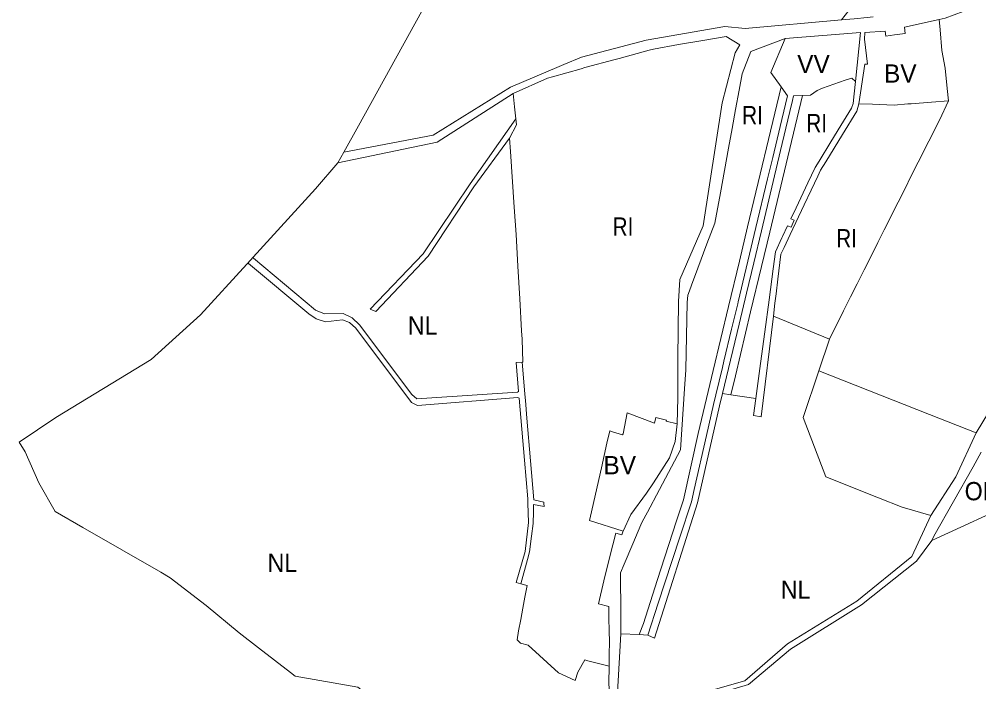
# Model space of a CAD drawing. Extents: x -650451 to -642268, y -1075216 to -1066610.
# Drawn here: x -649080 to -648449, y -1074089 to -1073654 of the extents above; entities that cross this region are included whole.
import ezdxf

# ---------------------------------------------------------------- set-up
doc = ezdxf.new("R2010")
doc.units = 0
doc.header["$LTSCALE"] = 4.8
for name, color, linetype, lineweight in [('12', 7, 'Continuous', 13), ('15', 7, 'Continuous', 13), ('3', 7, 'Continuous', 13), ('45', 7, 'Continuous', 13), ('46', 7, 'Continuous', 13), ('47', 7, 'Continuous', 13), ('5', 7, 'Continuous', 13)]:
    doc.layers.add(name, color=color, linetype=linetype, lineweight=lineweight)
doc.layers.add('62', color=7, linetype='Continuous')

msp = doc.modelspace()

# ---------------------------------------------------------------- linework, layer by layer
at = {"layer": '12'}
for points in [[(-648480.31, -1073996.63), (-648478.94, -1073993.79), (-648453.11, -1073948.16), (-648447.77, -1073938.64)], [(-648416.09, -1073967.48), (-648425.92, -1073971.61), (-648477.31, -1073995.35), (-648480.31, -1073996.63)]]:
    msp.add_lwpolyline(points, dxfattribs=at)
at = {"layer": '15'}
msp.add_line((-648929.63, -1073814.73), (-648925.79, -1073810.52), dxfattribs=at)
for points in [[(-648451.05, -1073925.87), (-648431.83, -1073894.14), (-648420.84, -1073878.8), (-648365.76, -1073809.23), (-648357.64, -1073795.36), (-648347.94, -1073770.87), (-648313.62, -1073696.79), (-648280.37, -1073624.46), (-648288.67, -1073621.32), (-648351.02, -1073597.76), (-648430.17, -1073638.14), (-648471.47, -1073653.64), (-648475.51, -1073654.52)], [(-648866.38, -1073741.66), (-648807.74, -1073730.53), (-648756.81, -1073699.03), (-648725.01, -1073685.42), (-648721.94, -1073684.11), (-648710.31, -1073679.13), (-648667.8, -1073668), (-648616.19, -1073659.15), (-648602.91, -1073660.32), (-648539.599, -1073654.802), (-648531.31, -1073654.08), (-648522.79, -1073653.23), (-648518.867, -1073652.836)], [(-648475.51, -1073654.52), (-648498.28, -1073659.51), (-648497.81, -1073663.79), (-648504.79, -1073664.56), (-648510.36, -1073665.55), (-648510.89, -1073662.14), (-648524.35, -1073663.01), (-648524.39, -1073667.36), (-648522.58, -1073683.79), (-648524.28, -1073683.81), (-648528.25, -1073709.77)], [(-648647.51, -1073920.03), (-648647, -1073902.95), (-648647.12, -1073876.95), (-648646.65, -1073839.57), (-648645.75, -1073825.15), (-648630.49, -1073790.01), (-648617.92, -1073709.22), (-648609.29, -1073676.43), (-648606.25, -1073671.21), (-648615.27, -1073665.71), (-648632.02, -1073668.57), (-648646.67, -1073670.98), (-648662.97, -1073673.94), (-648665.79, -1073674.74), (-648685.54, -1073680.08), (-648688.25, -1073680.78), (-648708.01, -1073686.07), (-648710.57, -1073686.87), (-648729.32, -1073692.19), (-648732.59, -1073692.97), (-648755.2, -1073703.08)], [(-648576.53, -1073667.04), (-648599.18, -1073675.54), (-648604.83, -1073690.12), (-648606.81, -1073700.98), (-648609.1, -1073713.49), (-648611.39, -1073726.03), (-648613.75, -1073738.92), (-648619.12, -1073768.29), (-648622.75, -1073788.17), (-648627.89, -1073801.82), (-648633.93, -1073817.85), (-648638.13, -1073829.03), (-648639.47, -1073832.58), (-648640.57, -1073835.5), (-648640.88, -1073840.35), (-648641.73, -1073884.56), (-648642.56, -1073896.9), (-648645.26, -1073937.15), (-648660.99, -1073966.72), (-648665.26, -1073974.76), (-648667.03, -1073978.07), (-648670.38, -1073984.38), (-648671.39, -1073986.27), (-648676.63, -1073998.7), (-648682.3, -1074012.13), (-648684.73, -1074017.9), (-648684.54, -1074045.27), (-648684.45, -1074057.86)], [(-648530.35, -1073695.22), (-648527, -1073663.06), (-648576.53, -1073667.04)], [(-648595.78, -1073903.41), (-648592.72, -1073880.34), (-648589.95, -1073859.49), (-648587.17, -1073838.52), (-648584.46, -1073818.12), (-648582.98, -1073806.96), (-648578.71, -1073797.92), (-648578.22, -1073796.89), (-648574.96, -1073789.98), (-648572.59, -1073790.95), (-648570.56, -1073786.33), (-648572.8, -1073785.4), (-648569.35, -1073778.1), (-648561.63, -1073761.75), (-648556.87, -1073751.68), (-648554.26, -1073747.43), (-648546.5, -1073734.76), (-648539.92, -1073724.04), (-648532.96, -1073712.69), (-648531.85, -1073709.63), (-648531.2, -1073703.4), (-648530.35, -1073695.22)], [(-648755.2, -1073703.08), (-648805.08, -1073734.98), (-648870.25, -1073748.67), (-648866.38, -1073741.66)], [(-648528.25, -1073709.77), (-648529.55, -1073714.78), (-648538.89, -1073729.99), (-648549.87, -1073747.88), (-648553.25, -1073753.38), (-648555.09, -1073757.27), (-648559.48, -1073766.56), (-648563.99, -1073776.12), (-648573.26, -1073795.74), (-648577.28, -1073804.24), (-648579.37, -1073808.67), (-648581.35, -1073824.95), (-648582.51, -1073834.53), (-648583.27, -1073840.83), (-648584.31, -1073849.37)], [(-648757.6, -1073732.5), (-648780.94, -1073764.27), (-648811.07, -1073809.84), (-648845.26, -1073846.18), (-648849.03, -1073844.76), (-648814.24, -1073808.28), (-648783.45, -1073762.42), (-648753.44, -1073719.78)], [(-648753.44, -1073719.78), (-648753.02, -1073723.7), (-648757.6, -1073732.5)], [(-648925.79, -1073810.52), (-648925.7, -1073811.25), (-648884.94, -1073845.41), (-648879.07, -1073847.84), (-648866.7, -1073847.53), (-648860.86, -1073850.34), (-648855.98, -1073855.05), (-648821.69, -1073900.68), (-648818.3, -1073903.58), (-648811.9, -1073903.16), (-648752.29, -1073899.23), (-648751.62, -1073898.7), (-648753.25, -1073879.63), (-648749.26, -1073879.41)], [(-648750.04, -1074025), (-648753.25, -1074024.17), (-648747.25, -1074003.7), (-648745.15, -1073984.75), (-648745.49, -1073972.04), (-648745.56, -1073969.15), (-648747.74, -1073943.79), (-648751.23, -1073903.16), (-648751.99, -1073902.72), (-648818.02, -1073907.85), (-648821.85, -1073905.87), (-648858.52, -1073857.16), (-648862.67, -1073853.45), (-648867.32, -1073851.76), (-648878.37, -1073852.91), (-648884.44, -1073851.12), (-648889.36, -1073847.76), (-648928.87, -1073814.72), (-648929.63, -1073814.73)], [(-648584.31, -1073849.37), (-648592.33, -1073915.34), (-648597.26, -1073914.57), (-648595.78, -1073903.41)], [(-648749.26, -1073879.41), (-648748.15, -1073892.33), (-648747.45, -1073900.56), (-648747.09, -1073904.68), (-648746.08, -1073916.36), (-648743.69, -1073944.2), (-648741.63, -1073969.96), (-648734.96, -1073971.34), (-648734.93, -1073972.34), (-648734.86, -1073974.34), (-648741.7, -1073972.86), (-648741.82, -1073977.79), (-648742, -1073985.49), (-648743.07, -1073993.69), (-648744.41, -1074004), (-648745.79, -1074009.12), (-648750.04, -1074025)], [(-648682.89, -1073990.36), (-648677.95, -1073979.44), (-648667.69, -1073965.44), (-648663, -1073958.65), (-648652.61, -1073942.22), (-648648.72, -1073931.63), (-648647.51, -1073920.03)], [(-648480.86, -1073980.25), (-648464.44, -1073954.69), (-648451.05, -1073925.87)], [(-648447.77, -1073938.64), (-648453.11, -1073948.16), (-648478.94, -1073993.79), (-648480.31, -1073996.63)], [(-648684.45, -1074057.86), (-648687.94, -1074119.5), (-648704.55, -1074173.23), (-648672.26, -1074164.18), (-648662.86, -1074153.36), (-648647.42, -1074110.4), (-648626.96, -1074095.47), (-648603.03, -1074088.66), (-648575.11, -1074064.49), (-648529.55, -1074036.36), (-648493.48, -1074007.05), (-648480.86, -1073980.25)], [(-648692.12, -1074079.16), (-648692.04, -1074071.48), (-648692.03, -1074070.97), (-648691.95, -1074063.59), (-648691.95, -1074063.2), (-648691.93, -1074061.16), (-648692.17, -1074057.75), (-648692.18, -1074055.75), (-648692.23, -1074047.88), (-648692.27, -1074039.98), (-648699.17, -1074038.2), (-648695.72, -1074023.13), (-648691.78, -1074007.15), (-648687.67, -1073991.84), (-648683.78, -1073992.85), (-648683.06, -1073990.83), (-648682.89, -1073990.36)], [(-648480.31, -1073996.63), (-648490.29, -1074010.13), (-648526.42, -1074038.86), (-648573, -1074067.89), (-648600.57, -1074091.13), (-648624.97, -1074098.4), (-648646.42, -1074113.19)], [(-648898.66, -1074332.22), (-648853.15, -1074289.37), (-648848.34, -1074286.15), (-648829.66, -1074270.99), (-648778.97, -1074232.99), (-648748.74, -1074206.61), (-648730.34, -1074189.22), (-648712.77, -1074170.51), (-648693.71, -1074119.17), (-648690.92, -1074111.64), (-648692.23, -1074090.17), (-648692.12, -1074079.16)]]:
    msp.add_lwpolyline(points, dxfattribs=at)
at = {"layer": '3'}
for points in [[(-648528.25, -1073709.77), (-648524.28, -1073683.81), (-648522.58, -1073683.79), (-648524.39, -1073667.36), (-648524.35, -1073663.01), (-648510.89, -1073662.14), (-648510.36, -1073665.55), (-648504.79, -1073664.56), (-648497.81, -1073663.79), (-648498.28, -1073659.51), (-648475.51, -1073654.52)], [(-648475.51, -1073654.52), (-648474.88, -1073661.27), (-648473.61, -1073674.84), (-648471.6, -1073686.38), (-648470.23, -1073699.85), (-648469.41, -1073707.95)], [(-648469.41, -1073707.95), (-648480.48, -1073708.79), (-648493.74, -1073709.81), (-648496.04, -1073709.98), (-648504.96, -1073710.66), (-648519.16, -1073710.12), (-648528.25, -1073709.77)], [(-648682.89, -1073990.36), (-648705.04, -1073983.53), (-648704.39, -1073980.66), (-648697.22, -1073948.87), (-648695.41, -1073940.87), (-648693.55, -1073932.59), (-648691.73, -1073924.54), (-648689.85, -1073925.22), (-648683.44, -1073927.2), (-648682.93, -1073926.51), (-648680.4, -1073912.86), (-648662.31, -1073919.6), (-648661.41, -1073915.75), (-648654.46, -1073917.64), (-648654.59, -1073918.14), (-648647.51, -1073920.03)], [(-648647.51, -1073920.03), (-648648.72, -1073931.63), (-648652.61, -1073942.22), (-648663, -1073958.65), (-648667.69, -1073965.44), (-648677.95, -1073979.44), (-648682.89, -1073990.36)]]:
    msp.add_lwpolyline(points, dxfattribs=at)
at = {"layer": '45'}
for points in [[(-648579.272, -1073698.648), (-648585.92, -1073689.3), (-648576.53, -1073667.04)], [(-648576.53, -1073667.04), (-648527, -1073663.06), (-648530.35, -1073695.22)], [(-648530.35, -1073695.22), (-648532.79, -1073693.1), (-648537.26, -1073694.43), (-648544.6, -1073696.88), (-648552.06, -1073699.58), (-648555.55, -1073701.12), (-648559.97, -1073704.24), (-648565.224, -1073704.393)], [(-648666.67, -1074058.64), (-648659.85, -1074037.72), (-648655.5, -1074024.36), (-648645.7, -1073994.3), (-648638.15, -1073971.13), (-648636.34, -1073963.19), (-648628.21, -1073927.61), (-648623.58, -1073907.34), (-648622.06, -1073901.02), (-648617.77, -1073883.09), (-648616.76, -1073878.91), (-648611.69, -1073857.74), (-648607.72, -1073841.19), (-648607.4, -1073839.84), (-648595.71, -1073791.1), (-648588.06, -1073759.19), (-648584.69, -1073745.15), (-648581.82, -1073733.14), (-648578.69, -1073720.11), (-648574.99, -1073704.67), (-648579.272, -1073698.648)], [(-648565.224, -1073704.393), (-648570.99, -1073704.56), (-648571.72, -1073707.63), (-648573.46, -1073714.88), (-648576.05, -1073725.82), (-648579.57, -1073740.47), (-648592.17, -1073793.18), (-648597.23, -1073814.32), (-648601.98, -1073834.2), (-648606.83, -1073854.48), (-648613.78, -1073883.59), (-648617.72, -1073900.06)], [(-648617.72, -1073900.06), (-648619.68, -1073908.23), (-648634.22, -1073971.89), (-648662.25, -1074060.63), (-648666.67, -1074058.64)]]:
    msp.add_lwpolyline(points, dxfattribs=at)
at = {"layer": '46'}
msp.add_line((-648554.42, -1073885.092), (-648547.45, -1073864.3), dxfattribs=at)
for points in [[(-648866.38, -1073741.66), (-648856.8, -1073724.29), (-648756.32, -1073542.14), (-648749.44, -1073524.51), (-648744.48, -1073511.35), (-648741.63, -1073503.8), (-648741.07, -1073493.47), (-648736.96, -1073416.91), (-648734.9, -1073378.47), (-648730.82, -1073350.09), (-648723.75, -1073300.85), (-648722.62, -1073292.94), (-648720.77, -1073282.24), (-648710.96, -1073222.92), (-648704.4, -1073203.19), (-648699.77, -1073189.28), (-648678.67, -1073138.16), (-648677.63, -1073135.65), (-648646.28, -1073059.73), (-648626.69, -1073012.3), (-648612.5, -1072978.53), (-648606.88, -1072964.78), (-648603.22, -1072953.65)], [(-648426.547, -1072954.108), (-648432.527, -1072969.463), (-648443.591, -1072965.983), (-648451.657, -1072977.25), (-648456.2, -1072989.149), (-648457.123, -1072993.118), (-648461.979, -1073045.585), (-648460.355, -1073048.753), (-648461.973, -1073052.688), (-648463.036, -1073057.011), (-648465.708, -1073085.876), (-648484.661, -1073162.812), (-648490.539, -1073212.35), (-648481.853, -1073287.675), (-648489.355, -1073326.567), (-648492.485, -1073357.358), (-648491.34, -1073364.805), (-648477.028, -1073398.055), (-648464.929, -1073407.031), (-648453.228, -1073408.349), (-648463.838, -1073440.559), (-648513.627, -1073589.927), (-648532.252, -1073645.567), (-648539.599, -1073654.802)], [(-648475.51, -1073654.52), (-648471.47, -1073653.64), (-648430.17, -1073638.14), (-648351.02, -1073597.76), (-648288.67, -1073621.32), (-648280.37, -1073624.46), (-648313.62, -1073696.79), (-648347.94, -1073770.87), (-648357.64, -1073795.36), (-648365.76, -1073809.23), (-648420.84, -1073878.8), (-648431.83, -1073894.14), (-648451.05, -1073925.87), (-648481.749, -1073913.76), (-648554.42, -1073885.092)], [(-648539.599, -1073654.802), (-648602.91, -1073660.32), (-648616.19, -1073659.15), (-648667.8, -1073668), (-648710.31, -1073679.13), (-648721.94, -1073684.11), (-648725.01, -1073685.42), (-648756.81, -1073699.03), (-648807.74, -1073730.53), (-648866.38, -1073741.66)], [(-648469.41, -1073707.95), (-648470.23, -1073699.85), (-648471.6, -1073686.38), (-648473.61, -1073674.84), (-648474.88, -1073661.27), (-648475.51, -1073654.52)], [(-648547.45, -1073864.3), (-648538.19, -1073845.84), (-648533.57, -1073836.64), (-648529.29, -1073828.1), (-648524.62, -1073818.8), (-648520.19, -1073809.96), (-648515.65, -1073800.92), (-648511.53, -1073792.7), (-648502.33, -1073774.36), (-648498.26, -1073766.24), (-648493.51, -1073756.79), (-648489.2, -1073748.19), (-648475.3, -1073720.49), (-648469.41, -1073707.95)]]:
    msp.add_lwpolyline(points, dxfattribs=at)
at = {"layer": '47'}
for points in [[(-648870.25, -1073748.67), (-648805.08, -1073734.98), (-648755.2, -1073703.08)], [(-648755.2, -1073703.08), (-648754.27, -1073711.87), (-648753.44, -1073719.78)], [(-648753.44, -1073719.78), (-648783.45, -1073762.42), (-648814.24, -1073808.28), (-648849.03, -1073844.76), (-648845.26, -1073846.18), (-648811.07, -1073809.84), (-648780.94, -1073764.27), (-648757.6, -1073732.5)], [(-648757.6, -1073732.5), (-648757, -1073741.26), (-648754.49, -1073777.63), (-648753.25, -1073795.67), (-648752.06, -1073816.42), (-648750.84, -1073837.88), (-648749.63, -1073859.01), (-648749.32, -1073864.48), (-648748.83, -1073879.38), (-648749.26, -1073879.41)], [(-648925.79, -1073810.52), (-648884.88, -1073765.58), (-648870.25, -1073748.67)], [(-648749.26, -1073879.41), (-648753.25, -1073879.63), (-648751.62, -1073898.7), (-648752.29, -1073899.23), (-648811.9, -1073903.16), (-648818.3, -1073903.58), (-648821.69, -1073900.68), (-648855.98, -1073855.05), (-648860.86, -1073850.34), (-648866.7, -1073847.53), (-648879.07, -1073847.84), (-648884.94, -1073845.41), (-648925.7, -1073811.25), (-648925.79, -1073810.52)], [(-648775.93, -1074183.91), (-648790.86, -1074151.18), (-648795.07, -1074135.39), (-648810.15, -1074123.44), (-648813.45, -1074120.68), (-648839.7, -1074106.68), (-648857.12, -1074092.9), (-648898.23, -1074085.75), (-648901.36, -1074083.32), (-648922.26, -1074067.06), (-648935, -1074057.16), (-648956.81, -1074039.24), (-648980.26, -1074020.98), (-648986.44, -1074017.43), (-649037.74, -1073987.98), (-649055.82, -1073977.54), (-649066.5, -1073958.76), (-649075.48, -1073938.46), (-649079.5, -1073932.07), (-649055.44, -1073915.89), (-648992.83, -1073877.83), (-648960.55, -1073848.32), (-648930.07, -1073815.22), (-648929.63, -1073814.73)], [(-648929.63, -1073814.73), (-648928.87, -1073814.72), (-648889.36, -1073847.76), (-648884.44, -1073851.12), (-648878.37, -1073852.91), (-648867.32, -1073851.76), (-648862.67, -1073853.45), (-648858.52, -1073857.16), (-648821.85, -1073905.87), (-648818.02, -1073907.85), (-648751.99, -1073902.72), (-648751.23, -1073903.16), (-648747.74, -1073943.79), (-648745.56, -1073969.15), (-648745.49, -1073972.04), (-648745.15, -1073984.75), (-648747.25, -1074003.7), (-648753.25, -1074024.17), (-648750.04, -1074025)], [(-648595.78, -1073903.41), (-648597.26, -1073914.57), (-648592.33, -1073915.34), (-648584.31, -1073849.37), (-648547.45, -1073864.3), (-648554.42, -1073885.092)], [(-648554.42, -1073885.092), (-648564.75, -1073915.91), (-648549.76, -1073954.86), (-648515.333, -1073968.584)], [(-648666.67, -1074058.64), (-648662.25, -1074060.63), (-648634.22, -1073971.89), (-648619.68, -1073908.23), (-648617.72, -1073900.06), (-648612.186, -1073900.905), (-648595.78, -1073903.41)], [(-648515.333, -1073968.584), (-648499.84, -1073974.76), (-648480.86, -1073980.25)], [(-648480.31, -1073996.63), (-648477.31, -1073995.35), (-648425.92, -1073971.61), (-648416.09, -1073967.48)], [(-648480.86, -1073980.25), (-648493.48, -1074007.05), (-648529.55, -1074036.36), (-648575.11, -1074064.49), (-648603.03, -1074088.66), (-648626.96, -1074095.47), (-648647.42, -1074110.4), (-648662.86, -1074153.36), (-648672.26, -1074164.18), (-648704.55, -1074173.23), (-648687.94, -1074119.5), (-648684.45, -1074057.86)], [(-648646.42, -1074113.19), (-648624.97, -1074098.4), (-648600.57, -1074091.13), (-648573, -1074067.89), (-648526.42, -1074038.86), (-648490.29, -1074010.13), (-648480.31, -1073996.63)], [(-648750.04, -1074025), (-648746.05, -1074026.17), (-648747.5, -1074033.74), (-648748.85, -1074041.09), (-648750.22, -1074048.45), (-648751.57, -1074055.82), (-648752.57, -1074061.85), (-648750.31, -1074064.07), (-648745.35, -1074065.36), (-648725.36, -1074083.48), (-648714.48, -1074088.54), (-648712.7, -1074083.01), (-648708.17, -1074075), (-648706.15, -1074075.52), (-648692.12, -1074079.16), (-648692.23, -1074090.17)], [(-648684.45, -1074057.86), (-648672.336, -1074058.391), (-648666.67, -1074058.64)]]:
    msp.add_lwpolyline(points, dxfattribs=at)
at = {"layer": '5'}
for points in [[(-648755.2, -1073703.08), (-648732.59, -1073692.97), (-648729.32, -1073692.19), (-648710.57, -1073686.87), (-648708.01, -1073686.07), (-648688.25, -1073680.78), (-648685.54, -1073680.08), (-648665.79, -1073674.74), (-648662.97, -1073673.94), (-648646.67, -1073670.98), (-648632.02, -1073668.57), (-648615.27, -1073665.71), (-648606.25, -1073671.21), (-648609.29, -1073676.43), (-648617.92, -1073709.22), (-648630.49, -1073790.01), (-648645.75, -1073825.15), (-648646.65, -1073839.57), (-648647.12, -1073876.95), (-648647, -1073902.95), (-648647.51, -1073920.03)], [(-648684.45, -1074057.86), (-648684.54, -1074045.27), (-648684.73, -1074017.9), (-648682.3, -1074012.13), (-648676.63, -1073998.7), (-648671.39, -1073986.27), (-648670.38, -1073984.38), (-648667.03, -1073978.07), (-648665.26, -1073974.76), (-648660.99, -1073966.72), (-648645.26, -1073937.15), (-648642.56, -1073896.9), (-648641.73, -1073884.56), (-648640.88, -1073840.35), (-648640.57, -1073835.5), (-648639.47, -1073832.58), (-648638.13, -1073829.03), (-648633.93, -1073817.85), (-648627.89, -1073801.82), (-648622.75, -1073788.17), (-648619.12, -1073768.29), (-648613.75, -1073738.92), (-648611.39, -1073726.03), (-648609.1, -1073713.49), (-648606.81, -1073700.98), (-648604.83, -1073690.12), (-648599.18, -1073675.54), (-648576.53, -1073667.04)], [(-648576.53, -1073667.04), (-648585.92, -1073689.3), (-648579.272, -1073698.648)], [(-648530.35, -1073695.22), (-648531.2, -1073703.4), (-648531.85, -1073709.63), (-648532.96, -1073712.69), (-648539.92, -1073724.04), (-648546.5, -1073734.76), (-648554.26, -1073747.43), (-648556.87, -1073751.68), (-648561.63, -1073761.75), (-648569.35, -1073778.1), (-648572.8, -1073785.4), (-648570.56, -1073786.33), (-648572.59, -1073790.95), (-648574.96, -1073789.98), (-648578.22, -1073796.89), (-648578.71, -1073797.92), (-648582.98, -1073806.96), (-648584.46, -1073818.12), (-648587.17, -1073838.52), (-648589.95, -1073859.49), (-648592.72, -1073880.34), (-648595.78, -1073903.41), (-648612.186, -1073900.905)], [(-648565.224, -1073704.393), (-648559.97, -1073704.24), (-648555.55, -1073701.12), (-648552.06, -1073699.58), (-648544.6, -1073696.88), (-648537.26, -1073694.43), (-648532.79, -1073693.1), (-648530.35, -1073695.22)], [(-648753.44, -1073719.78), (-648754.27, -1073711.87), (-648755.2, -1073703.08)], [(-648579.272, -1073698.648), (-648601.309, -1073790.592), (-648606.633, -1073813.202), (-648613.86, -1073842.943), (-648623.827, -1073884.957), (-648633.591, -1073926.228), (-648643.415, -1073969.782), (-648647.944, -1073983.639), (-648660.613, -1074022.822), (-648669.584, -1074051.005), (-648672.336, -1074058.391), (-648684.45, -1074057.86)], [(-648612.186, -1073900.905), (-648609.231, -1073888.415), (-648599.275, -1073846.445), (-648592.044, -1073816.692), (-648586.715, -1073794.059), (-648565.224, -1073704.393)], [(-648469.41, -1073707.95), (-648475.3, -1073720.49), (-648489.2, -1073748.19), (-648493.51, -1073756.79), (-648498.26, -1073766.24), (-648502.33, -1073774.36), (-648511.53, -1073792.7), (-648515.65, -1073800.92), (-648520.19, -1073809.96), (-648524.62, -1073818.8), (-648529.29, -1073828.1), (-648533.57, -1073836.64), (-648538.19, -1073845.84), (-648547.45, -1073864.3), (-648584.31, -1073849.37)], [(-648584.31, -1073849.37), (-648583.27, -1073840.83), (-648582.51, -1073834.53), (-648581.35, -1073824.95), (-648579.37, -1073808.67), (-648577.28, -1073804.24), (-648573.26, -1073795.74), (-648563.99, -1073776.12), (-648559.48, -1073766.56), (-648555.09, -1073757.27), (-648553.25, -1073753.38), (-648549.87, -1073747.88), (-648538.89, -1073729.99), (-648529.55, -1073714.78), (-648528.25, -1073709.77)], [(-648528.25, -1073709.77), (-648519.16, -1073710.12), (-648504.96, -1073710.66), (-648496.04, -1073709.98), (-648493.74, -1073709.81), (-648480.48, -1073708.79), (-648469.41, -1073707.95)], [(-648757.6, -1073732.5), (-648753.02, -1073723.7), (-648753.44, -1073719.78)], [(-648749.26, -1073879.41), (-648748.83, -1073879.38), (-648749.32, -1073864.48), (-648749.63, -1073859.01), (-648750.84, -1073837.88), (-648752.06, -1073816.42), (-648753.25, -1073795.67), (-648754.49, -1073777.63), (-648757, -1073741.26), (-648757.6, -1073732.5)], [(-648750.04, -1074025), (-648745.79, -1074009.12), (-648744.41, -1074004), (-648743.07, -1073993.69), (-648742, -1073985.49), (-648741.82, -1073977.79), (-648741.7, -1073972.86), (-648734.86, -1073974.34), (-648734.93, -1073972.34), (-648734.96, -1073971.34), (-648741.63, -1073969.96), (-648743.69, -1073944.2), (-648746.08, -1073916.36), (-648747.09, -1073904.68), (-648747.45, -1073900.56), (-648748.15, -1073892.33), (-648749.26, -1073879.41)], [(-648647.51, -1073920.03), (-648654.59, -1073918.14), (-648654.46, -1073917.64), (-648661.41, -1073915.75), (-648662.31, -1073919.6), (-648680.4, -1073912.86), (-648682.93, -1073926.51), (-648683.44, -1073927.2), (-648689.85, -1073925.22), (-648691.73, -1073924.54), (-648693.55, -1073932.59), (-648695.41, -1073940.87), (-648697.22, -1073948.87), (-648704.39, -1073980.66), (-648705.04, -1073983.53), (-648682.89, -1073990.36)], [(-648682.89, -1073990.36), (-648683.06, -1073990.83), (-648683.78, -1073992.85), (-648687.67, -1073991.84), (-648691.78, -1074007.15), (-648695.72, -1074023.13), (-648699.17, -1074038.2), (-648692.27, -1074039.98), (-648692.23, -1074047.88), (-648692.18, -1074055.75), (-648692.17, -1074057.75), (-648691.93, -1074061.16), (-648691.95, -1074063.2), (-648691.95, -1074063.59), (-648692.03, -1074070.97), (-648692.04, -1074071.48), (-648692.12, -1074079.16)], [(-648692.12, -1074079.16), (-648706.15, -1074075.52), (-648708.17, -1074075), (-648712.7, -1074083.01), (-648714.48, -1074088.54), (-648725.36, -1074083.48), (-648745.35, -1074065.36), (-648750.31, -1074064.07), (-648752.57, -1074061.85), (-648751.57, -1074055.82), (-648750.22, -1074048.45), (-648748.85, -1074041.09), (-648747.5, -1074033.74), (-648746.05, -1074026.17), (-648750.04, -1074025)]]:
    msp.add_lwpolyline(points, dxfattribs=at)

# ---------------------------------------------------------------- texts
at = {"layer": '62'}
for s, p in [('VV', (-648568.647, -1073689.732)), ('BV', (-648511.658, -1073695.952)), ('BV', (-648695.86, -1073953.108))]:
    msp.add_text(s, height=12, dxfattribs=at).set_placement(p)
for s, width, p in [('RI', 0.85, (-648604.833, -1073723.285)), ('RI', 0.85, (-648562.675, -1073728.523)), ('RI', 0.85, (-648689.871, -1073796.469)), ('RI', 0.85, (-648543.028, -1073804.129)), ('NL', 0.95, (-648824.298, -1073861.382)), ('OM', 0.95, (-648458.7, -1073970.176)), ('NL', 0.95, (-648916.401, -1074017.245)), ('NL', 0.95, (-648579.413, -1074034.84))]:
    msp.add_text(s, height=12, dxfattribs=dict(at, width=width)).set_placement(p)

doc.saveas('drawing.dxf')
